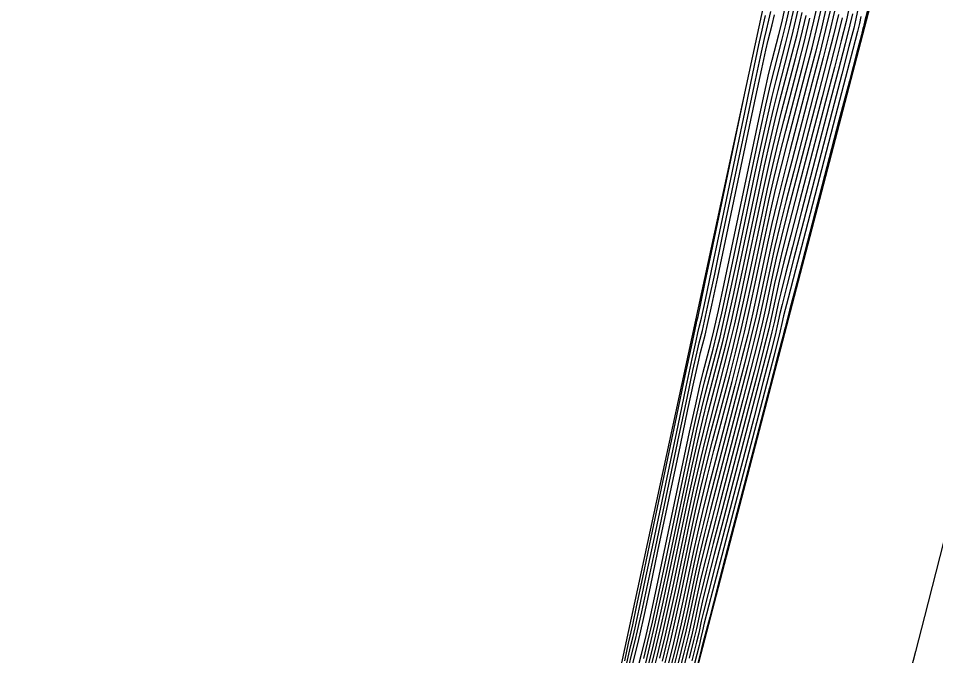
# Model space of a CAD drawing. Extents: x 1724534 to 1727318, y 657156 to 660047.
# Drawn here: x 1725549.31 to 1725563.77, y 659554.36 to 659564.41 of the extents above; entities that cross this region are included whole.
import ezdxf

# ---------------------------------------------------------------- set-up
doc = ezdxf.new("R2010")
doc.units = 0
for name, color, linetype in [('SURVEY - CONTOURS - Index with Text', 7, 'Continuous'), ('SURVEY - CONTOURS - Intermediate with optional Text', 7, 'Continuous'), ('SURVEY - DTM - Breaklines', 7, 'Continuous'), ('SURVEY - NON-TRANSPORTATION - Features', 7, 'Continuous')]:
    doc.layers.add(name, color=color, linetype=linetype)

msp = doc.modelspace()

# ---------------------------------------------------------------- linework, layer by layer
at = {"layer": 'SURVEY - CONTOURS - Index with Text'}
for points in [[(1725562.058, 659564.63), (1725561.977, 659564.28), (1725561.882, 659563.896), (1725561.776, 659563.479), (1725561.474, 659562.321), (1725561.367, 659561.904), (1725561.273, 659561.523), (1725561.192, 659561.177), (1725561.124, 659560.866), (1725560.96, 659560.083), (1725560.891, 659559.771), (1725560.81, 659559.422), (1725560.715, 659559.037), (1725560.607, 659558.615), (1725560.301, 659557.442), (1725560.193, 659557.021), (1725560.098, 659556.638), (1725560.017, 659556.293), (1725559.95, 659555.987), (1725559.788, 659555.22), (1725559.721, 659554.913), (1725559.639, 659554.566), (1725559.544, 659554.179)], [(1725562.405, 659564.561), (1725562.36, 659564.365), (1725562.284, 659564.057), (1725562.177, 659563.636), (1725562.039, 659563.101), (1725561.628, 659561.526), (1725561.489, 659560.993), (1725561.382, 659560.573), (1725561.307, 659560.266), (1725561.263, 659560.073), (1725561.187, 659559.71), (1725561.142, 659559.517), (1725561.066, 659559.21), (1725560.959, 659558.788), (1725560.82, 659558.251), (1725560.407, 659556.669), (1725560.268, 659556.133), (1725560.161, 659555.712), (1725560.085, 659555.406), (1725560.041, 659555.216), (1725559.966, 659554.861), (1725559.922, 659554.67), (1725559.846, 659554.363), (1725559.739, 659553.94)], [(1725559.269, 659554.105), (1725559.349, 659554.418), (1725559.432, 659554.769), (1725559.519, 659555.156), (1725559.61, 659555.579), (1725559.858, 659556.758), (1725559.949, 659557.18), (1725560.036, 659557.564), (1725560.117, 659557.909), (1725560.194, 659558.215), (1725560.394, 659558.979), (1725560.471, 659559.287), (1725560.553, 659559.635), (1725560.641, 659560.025), (1725560.733, 659560.455), (1725560.985, 659561.658), (1725561.077, 659562.087), (1725561.163, 659562.474), (1725561.244, 659562.816), (1725561.319, 659563.115), (1725561.513, 659563.856), (1725561.588, 659564.156), (1725561.669, 659564.503)], [(1725564.015, 659556.626), (1725563.598, 659554.981), (1725563.457, 659554.428), (1725563.346, 659554.003)]]:
    msp.add_lwpolyline(points, dxfattribs=at)
at = {"layer": 'SURVEY - CONTOURS - Intermediate with optional Text'}
for points in [[(1725559.016, 659553.918), (1725559.138, 659554.386), (1725559.192, 659554.61), (1725559.266, 659554.931), (1725559.357, 659555.35), (1725559.895, 659557.889), (1725559.986, 659558.304), (1725560.057, 659558.619), (1725560.109, 659558.833), (1725560.223, 659559.271), (1725560.276, 659559.486), (1725560.348, 659559.805), (1725560.44, 659560.227), (1725560.985, 659562.816), (1725561.076, 659563.234), (1725561.146, 659563.546), (1725561.196, 659563.751), (1725561.302, 659564.158), (1725561.352, 659564.365), (1725561.423, 659564.681)], [(1725559.466, 659554.275), (1725559.556, 659554.647), (1725559.64, 659555.01), (1725559.717, 659555.364), (1725559.913, 659556.295), (1725559.99, 659556.648), (1725560.073, 659557.008), (1725560.162, 659557.376), (1725560.258, 659557.751), (1725560.522, 659558.761), (1725560.617, 659559.137), (1725560.707, 659559.507), (1725560.791, 659559.872), (1725560.869, 659560.232), (1725561.068, 659561.183), (1725561.146, 659561.541), (1725561.229, 659561.903), (1725561.318, 659562.269), (1725561.412, 659562.639), (1725561.67, 659563.629), (1725561.765, 659564), (1725561.854, 659564.369), (1725561.938, 659564.736)], [(1725559.505, 659554.227), (1725559.598, 659554.606), (1725559.68, 659554.961), (1725559.753, 659555.292), (1725559.932, 659556.141), (1725560.004, 659556.47), (1725560.086, 659556.823), (1725560.178, 659557.198), (1725560.279, 659557.596), (1725560.564, 659558.688), (1725560.666, 659559.087), (1725560.759, 659559.465), (1725560.841, 659559.822), (1725560.914, 659560.157), (1725561.096, 659561.024), (1725561.169, 659561.359), (1725561.251, 659561.713), (1725561.342, 659562.087), (1725561.443, 659562.48), (1725561.723, 659563.554), (1725561.824, 659563.948), (1725561.915, 659564.324), (1725561.998, 659564.683)], [(1725559.171, 659554.315), (1725559.231, 659554.562), (1725559.307, 659554.891), (1725559.398, 659555.302), (1725559.503, 659555.795), (1725559.804, 659557.22), (1725559.909, 659557.712), (1725559.998, 659558.119), (1725560.072, 659558.441), (1725560.131, 659558.678), (1725560.266, 659559.198), (1725560.325, 659559.436), (1725560.4, 659559.763), (1725560.49, 659560.177), (1725560.597, 659560.679), (1725560.902, 659562.133), (1725561.008, 659562.634), (1725561.098, 659563.044), (1725561.171, 659563.363), (1725561.227, 659563.592), (1725561.355, 659564.082), (1725561.411, 659564.313), (1725561.485, 659564.636)], [(1725559.203, 659554.245), (1725559.27, 659554.514), (1725559.349, 659554.85), (1725559.438, 659555.253), (1725559.539, 659555.723), (1725559.822, 659557.066), (1725559.922, 659557.535), (1725560.011, 659557.934), (1725560.087, 659558.264), (1725560.152, 659558.524), (1725560.309, 659559.125), (1725560.374, 659559.386), (1725560.451, 659559.72), (1725560.54, 659560.126), (1725560.642, 659560.604), (1725560.93, 659561.975), (1725561.031, 659562.452), (1725561.12, 659562.854), (1725561.195, 659563.181), (1725561.258, 659563.433), (1725561.407, 659564.007), (1725561.47, 659564.26), (1725561.546, 659564.592)], [(1725559.236, 659554.175), (1725559.31, 659554.466), (1725559.39, 659554.809), (1725559.478, 659555.204), (1725559.574, 659555.651), (1725559.84, 659556.912), (1725559.936, 659557.357), (1725560.023, 659557.749), (1725560.102, 659558.086), (1725560.173, 659558.369), (1725560.351, 659559.052), (1725560.422, 659559.337), (1725560.502, 659559.678), (1725560.59, 659560.075), (1725560.687, 659560.53), (1725560.958, 659561.817), (1725561.054, 659562.27), (1725561.142, 659562.664), (1725561.22, 659562.999), (1725561.289, 659563.274), (1725561.46, 659563.931), (1725561.529, 659564.208), (1725561.608, 659564.547)], [(1725562.119, 659564.577), (1725562.038, 659564.235), (1725561.941, 659563.844), (1725561.828, 659563.403), (1725561.504, 659562.162), (1725561.391, 659561.722), (1725561.295, 659561.333), (1725561.215, 659560.995), (1725561.152, 659560.707), (1725561.005, 659560.008), (1725560.942, 659559.72), (1725560.861, 659559.38), (1725560.764, 659558.987), (1725560.649, 659558.543), (1725560.322, 659557.287), (1725560.208, 659556.843), (1725560.111, 659556.453), (1725560.031, 659556.116), (1725559.968, 659555.832), (1725559.824, 659555.148), (1725559.761, 659554.864), (1725559.681, 659554.525), (1725559.583, 659554.132)], [(1725562.557, 659564.606), (1725562.516, 659564.406), (1725562.481, 659564.259), (1725562.407, 659563.968), (1725562.295, 659563.531), (1725562.144, 659562.95), (1725561.69, 659561.209), (1725561.539, 659560.628), (1725561.426, 659560.192), (1725561.353, 659559.902), (1725561.318, 659559.756), (1725561.277, 659559.562), (1725561.242, 659559.416), (1725561.169, 659559.125), (1725561.056, 659558.688), (1725560.905, 659558.106), (1725560.449, 659556.36), (1725560.298, 659555.778), (1725560.186, 659555.342), (1725560.112, 659555.051), (1725560.078, 659554.907), (1725560.038, 659554.717), (1725560.003, 659554.573), (1725559.929, 659554.282)], [(1725562.729, 659564.651), (1725562.658, 659564.378), (1725562.633, 659564.28), (1725562.627, 659564.252), (1725562.602, 659564.153), (1725562.53, 659563.878), (1725562.413, 659563.427), (1725562.249, 659562.8), (1725561.751, 659560.891), (1725561.588, 659560.263), (1725561.47, 659559.812), (1725561.399, 659559.538), (1725561.374, 659559.439), (1725561.368, 659559.413), (1725561.343, 659559.314), (1725561.271, 659559.04), (1725561.154, 659558.588), (1725560.99, 659557.96), (1725560.492, 659556.05), (1725560.328, 659555.422), (1725560.211, 659554.971), (1725560.139, 659554.697), (1725560.114, 659554.599), (1725560.109, 659554.573), (1725560.084, 659554.475), (1725560.012, 659554.201)], [(1725558.874, 659554.1), (1725558.937, 659554.388), (1725558.967, 659554.52), (1725559.006, 659554.667), (1725559.036, 659554.801), (1725559.1, 659555.093), (1725559.196, 659555.545), (1725559.325, 659556.154), (1725559.712, 659557.991), (1725559.841, 659558.599), (1725559.936, 659559.045), (1725559.997, 659559.329), (1725560.024, 659559.451), (1725560.053, 659559.562), (1725560.081, 659559.686), (1725560.143, 659559.975), (1725560.239, 659560.43), (1725560.37, 659561.051), (1725560.763, 659562.926), (1725560.893, 659563.545), (1725560.988, 659563.994), (1725561.048, 659564.275), (1725561.073, 659564.387), (1725561.092, 659564.459)], [(1725558.943, 659554.215), (1725558.98, 659554.37), (1725559.039, 659554.596), (1725559.075, 659554.753), (1725559.141, 659555.053), (1725559.236, 659555.496), (1725559.361, 659556.082), (1725559.731, 659557.837), (1725559.854, 659558.422), (1725559.948, 659558.86), (1725560.012, 659559.152), (1725560.046, 659559.297), (1725560.096, 659559.489), (1725560.13, 659559.636), (1725560.194, 659559.933), (1725560.29, 659560.38), (1725560.415, 659560.976), (1725560.791, 659562.767), (1725560.916, 659563.362), (1725561.01, 659563.804), (1725561.073, 659564.093), (1725561.104, 659564.228), (1725561.144, 659564.384), (1725561.176, 659564.521)], [(1725558.992, 659554.219), (1725559.072, 659554.526), (1725559.114, 659554.705), (1725559.183, 659555.012), (1725559.277, 659555.447), (1725559.396, 659556.01), (1725559.749, 659557.683), (1725559.868, 659558.244), (1725559.961, 659558.675), (1725560.027, 659558.974), (1725560.067, 659559.142), (1725560.138, 659559.416), (1725560.179, 659559.586), (1725560.246, 659559.89), (1725560.34, 659560.329), (1725560.461, 659560.902), (1725560.819, 659562.609), (1725560.939, 659563.18), (1725561.032, 659563.614), (1725561.097, 659563.91), (1725561.134, 659564.069), (1725561.197, 659564.308), (1725561.234, 659564.469)], [(1725559.302, 659554.034), (1725559.388, 659554.371), (1725559.473, 659554.728), (1725559.559, 659555.107), (1725559.646, 659555.507), (1725559.877, 659556.603), (1725559.963, 659557.003), (1725560.048, 659557.378), (1725560.132, 659557.731), (1725560.216, 659558.06), (1725560.436, 659558.907), (1725560.52, 659559.237), (1725560.605, 659559.593), (1725560.691, 659559.974), (1725560.778, 659560.381), (1725561.013, 659561.5), (1725561.1, 659561.905), (1725561.185, 659562.283), (1725561.269, 659562.634), (1725561.35, 659562.957), (1725561.565, 659563.78), (1725561.647, 659564.104), (1725561.731, 659564.458)], [(1725559.427, 659554.323), (1725559.515, 659554.688), (1725559.6, 659555.059), (1725559.681, 659555.436), (1725559.895, 659556.449), (1725559.976, 659556.825), (1725560.061, 659557.193), (1725560.147, 659557.553), (1725560.237, 659557.906), (1725560.479, 659558.834), (1725560.569, 659559.187), (1725560.656, 659559.55), (1725560.741, 659559.923), (1725560.824, 659560.306), (1725561.041, 659561.341), (1725561.123, 659561.723), (1725561.207, 659562.093), (1725561.293, 659562.451), (1725561.381, 659562.798), (1725561.618, 659563.705), (1725561.706, 659564.052), (1725561.792, 659564.413)], [(1725562.179, 659564.524), (1725562.1, 659564.191), (1725562, 659563.792), (1725561.881, 659563.328), (1725561.535, 659562.003), (1725561.416, 659561.54), (1725561.317, 659561.143), (1725561.238, 659560.813), (1725561.179, 659560.549), (1725561.05, 659559.934), (1725560.992, 659559.669), (1725560.912, 659559.337), (1725560.813, 659558.937), (1725560.692, 659558.47), (1725560.343, 659557.133), (1725560.223, 659556.666), (1725560.123, 659556.267), (1725560.044, 659555.938), (1725559.986, 659555.678), (1725559.859, 659555.076), (1725559.801, 659554.816), (1725559.722, 659554.485), (1725559.622, 659554.084)], [(1725562.239, 659564.471), (1725562.161, 659564.146), (1725562.059, 659563.74), (1725561.933, 659563.252), (1725561.44, 659561.357), (1725561.339, 659560.953), (1725561.261, 659560.63), (1725561.207, 659560.39), (1725561.096, 659559.859), (1725561.042, 659559.619), (1725560.964, 659559.295), (1725560.861, 659558.888), (1725560.735, 659558.397), (1725560.364, 659556.978), (1725560.238, 659556.488), (1725560.136, 659556.082), (1725560.058, 659555.761), (1725560.005, 659555.524), (1725559.895, 659555.004), (1725559.842, 659554.767), (1725559.764, 659554.444), (1725559.661, 659554.036)], [(1725562.3, 659564.418), (1725562.223, 659564.101), (1725562.118, 659563.688), (1725561.986, 659563.177), (1725561.597, 659561.685), (1725561.465, 659561.175), (1725561.361, 659560.763), (1725561.284, 659560.448), (1725561.235, 659560.232), (1725561.141, 659559.785), (1725561.092, 659559.568), (1725561.015, 659559.252), (1725560.91, 659558.838), (1725560.777, 659558.324), (1725560.386, 659556.823), (1725560.253, 659556.31), (1725560.148, 659555.897), (1725560.072, 659555.584), (1725560.023, 659555.37), (1725559.931, 659554.933), (1725559.882, 659554.718), (1725559.805, 659554.404), (1725559.7, 659553.988)], [(1725562.46, 659564.484), (1725562.42, 659564.312), (1725562.346, 659564.012), (1725562.236, 659563.583), (1725562.091, 659563.026), (1725561.659, 659561.368), (1725561.514, 659560.81), (1725561.404, 659560.383), (1725561.33, 659560.084), (1725561.29, 659559.915), (1725561.232, 659559.636), (1725561.192, 659559.467), (1725561.118, 659559.167), (1725560.862, 659558.179), (1725560.428, 659556.514), (1725560.283, 659555.955), (1725560.173, 659555.527), (1725560.099, 659555.229), (1725560.059, 659555.061), (1725560.002, 659554.789), (1725559.963, 659554.621), (1725559.888, 659554.322)], [(1725562.595, 659564.443), (1725562.571, 659564.329), (1725562.541, 659564.206), (1725562.469, 659563.923), (1725562.354, 659563.479), (1725562.196, 659562.875), (1725561.72, 659561.05), (1725561.563, 659560.446), (1725561.448, 659560.002), (1725561.376, 659559.72), (1725561.346, 659559.598), (1725561.323, 659559.487), (1725561.22, 659559.082), (1725561.105, 659558.638), (1725560.948, 659558.033), (1725560.313, 659555.6), (1725560.198, 659555.156), (1725560.126, 659554.874), (1725560.096, 659554.753), (1725560.073, 659554.645), (1725560.043, 659554.524), (1725559.971, 659554.241)], [(1725558.871, 659554.281), (1725558.931, 659554.561), (1725558.955, 659554.671), (1725558.973, 659554.737), (1725558.997, 659554.849), (1725559.058, 659555.134), (1725559.156, 659555.593), (1725559.289, 659556.226), (1725559.694, 659558.145), (1725559.827, 659558.776), (1725559.923, 659559.23), (1725559.982, 659559.507), (1725560.003, 659559.606), (1725560.011, 659559.635), (1725560.027, 659559.711), (1725560.071, 659559.917), (1725560.142, 659560.254), (1725560.24, 659560.721), (1725560.761, 659563.207)]]:
    msp.add_lwpolyline(points, dxfattribs=at)
at = {"layer": 'SURVEY - DTM - Breaklines'}
msp.add_lwpolyline([(1725548.52, 659521.481), (1725556.845, 659545.065), (1725562.116, 659569.482), (1725564.828, 659594.513), (1725575.937, 659617.765), (1725582.317, 659641.569), (1725587.744, 659666.22), (1725593.428, 659690.724), (1725599.084, 659714.698), (1725604.574, 659739.361), (1725605.919, 659744.429), (1725611.764, 659762.844), (1725613.112, 659786.858), (1725615.798, 659788.854), (1725620.104, 659809.038)], dxfattribs=at)
at = {"layer": 'SURVEY - NON-TRANSPORTATION - Features'}
msp.add_lwpolyline([(1725478.626, 659231.962), (1725484.871, 659256.014), (1725491.647, 659280.125), (1725496.324, 659306.695), (1725504.184, 659330.541), (1725509.657, 659355.134), (1725515.881, 659378.125), (1725522.114, 659402.336), (1725528.356, 659426.565), (1725533.162, 659451.14), (1725540.618, 659474.976), (1725541.895, 659480.465), (1725545.325, 659497.45), (1725552.4, 659520.505), (1725557.595, 659544.875), (1725563.899, 659569.033), (1725569.664, 659593.303), (1725577.056, 659617.422)], dxfattribs=at)

doc.saveas('drawing.dxf')
